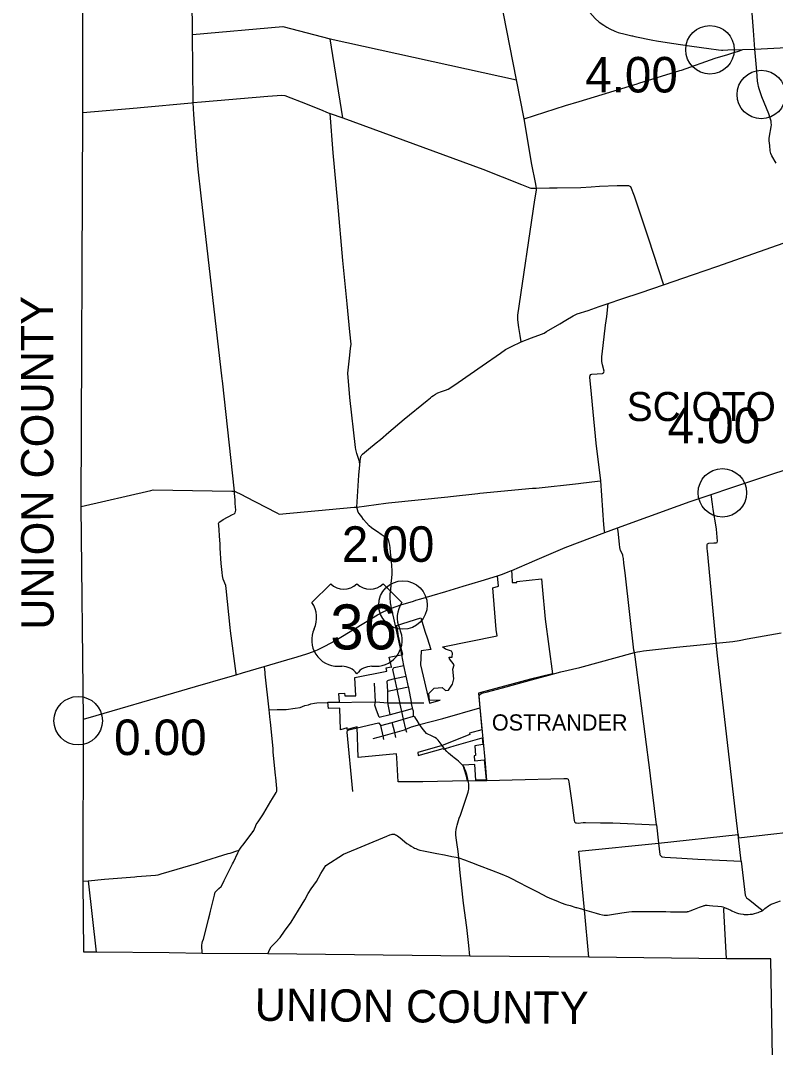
# Model space of a CAD drawing. Extents: x 1597222 to 1925846, y 496284 to 911751.
# Drawn here: x 1757537 to 1780898, y 815408 to 847184 of the extents above; entities that cross this region are included whole.
import ezdxf

# ---------------------------------------------------------------- set-up
doc = ezdxf.new("R2010")
doc.units = 0
for name, color, linetype in [('Default', 7, 'Continuous'), ('GM_X_Adjacent_County_Text', 7, 'Continuous'), ('GM_X_City_Street', 7, 'Continuous'), ('GM_X_Corporation', 7, 'Continuous'), ('GM_X_Corporation_Text', 7, 'Continuous'), ('GM_X_County', 7, 'Continuous'), ('GM_X_County_Road', 7, 'Continuous'), ('GM_X_State_Route', 7, 'Continuous'), ('GM_X_Township', 7, 'Continuous'), ('GM_X_Township_Road', 7, 'Continuous'), ('GM_X_Township_Text', 7, 'Continuous'), ('GM_X_US_Route', 7, 'Continuous'), ('GM_X_US_Shield', 7, 'Continuous')]:
    doc.layers.add(name, color=color, linetype=linetype)

msp = doc.modelspace()

# ---------------------------------------------------------------- linework, layer by layer
at = {"layer": 'Default'}
for centre in [(1778870, 846280), (1780458, 844894), (1779255, 832572), (1769371, 829097), (1759320, 825519), (1759320, 825519)]:
    msp.add_circle(centre, 750, dxfattribs=at)
at = {"layer": 'GM_X_City_Street'}
for points in [[(1769548, 826540), (1769543, 826564), (1769471, 826898), (1769401, 827230), (1769337, 827561)], [(1769063, 827130), (1769074, 827149), (1769096, 827162), (1769401, 827230)], [(1768886, 826738), (1768901, 826766), (1768919, 826777), (1769120, 826820), (1769471, 826898)], [(1769271, 826089), (1769192, 826491), (1769120, 826820), (1769061, 827104), (1769063, 827130)], [(1768521, 826098), (1768485, 826682)], [(1768917, 826017), (1768915, 826027), (1768908, 826068), (1768906, 826074), (1768900, 826435), (1768886, 826738)], [(1768900, 826435), (1769192, 826491), (1769543, 826564)], [(1769638, 826055), (1769635, 826070), (1769630, 826095), (1769548, 826540)], [(1767048, 826083), (1768521, 826098), (1768908, 826068), (1769243, 826069)], [(1768631, 825627), (1768553, 825848), (1768504, 826001), (1768521, 826098)], [(1768976, 825712), (1768917, 826017)], [(1769243, 826069), (1769276, 826069), (1769384, 826070), (1769635, 826070), (1769648, 826070), (1769695, 826071)], [(1769389, 825571), (1769333, 825805), (1769332, 825808), (1769276, 826069), (1769273, 826081), (1769271, 826089)], [(1769324, 825803), (1769328, 825804), (1769333, 825805), (1769670, 825894)], [(1769695, 825787), (1769694, 825812), (1769670, 825894), (1769663, 825920), (1769638, 826055)], [(1769695, 826071), (1769754, 826072), (1770018, 826076)], [(1769819, 825385), (1769885, 825404), (1770603, 825592), (1771745, 825922), (1771760, 825927)], [(1768631, 825627), (1768976, 825712), (1768986, 825715), (1769323, 825803), (1769324, 825803)], [(1768683, 825374), (1769033, 825464), (1769389, 825568), (1769411, 825574), (1769415, 825576)], [(1769487, 825158), (1769463, 825258), (1769389, 825568), (1769389, 825571)], [(1769415, 825576), (1769701, 825659)], [(1769913, 825363), (1769885, 825404), (1769808, 825525), (1769748, 825613), (1769701, 825659), (1769695, 825787)], [(1767958, 825301), (1768618, 825455), (1768683, 825374)], [(1768454, 824965), (1768755, 825050), (1769115, 825152), (1769130, 825156), (1769417, 825238), (1769421, 825240)], [(1768778, 824942), (1768755, 825050), (1768683, 825374)], [(1769155, 825004), (1769115, 825152), (1769033, 825464)], [(1769421, 825240), (1769463, 825258), (1769634, 825332), (1769819, 825385)], [(1770586, 824748), (1770461, 824918), (1770410, 824968), (1770357, 825002), (1770276, 825042), (1770100, 825127), (1770006, 825232), (1769933, 825332), (1769913, 825363)], [(1771274, 824046), (1771261, 824081), (1771231, 824125), (1771187, 824176), (1771155, 824206), (1771104, 824253), (1771086, 824267), (1771038, 824305), (1770959, 824368), (1770906, 824410), (1770837, 824466), (1770781, 824514), (1770756, 824540), (1770731, 824566), (1770669, 824641)]]:
    msp.add_lwpolyline(points, dxfattribs=at)
at = {"layer": 'GM_X_Corporation'}
msp.add_lwpolyline([(1769366, 827566), (1769320, 827752), (1769283, 827899), (1769224, 828187), (1769220, 828231), (1769215, 828272), (1769205, 828338), (1769201, 828357), (1769176, 828462), (1769925, 828702), (1770060, 828263), (1770118, 828088), (1770236, 827725), (1769933, 827679), (1769911, 827243), (1770190, 826064), (1770525, 826154), (1770191, 826146), (1770169, 826359), (1770338, 826528), (1770586, 826544), (1770683, 826450), (1770782, 826469), (1770909, 826645), (1770950, 826818), (1770913, 827112), (1770957, 827249), (1770807, 827429), (1770799, 827480), (1770890, 827488), (1770907, 827609), (1770873, 827670), (1770687, 827736), (1770603, 827796), (1770603, 827800), (1772285, 828146), (1772260, 828341), (1772149, 829635), (1772325, 829685), (1772294, 830004), (1772455, 830058), (1772624, 830124), (1772727, 830167), (1772729, 830156), (1772738, 830043), (1772747, 829793), (1772897, 829798), (1772896, 829824), (1773654, 829910), (1773676, 829675), (1773771, 828660), (1773998, 826974), (1773320, 826803), (1771708, 826372), (1771745, 825922), (1771812, 825233), (1771431, 825135), (1771445, 825087), (1770586, 824748), (1769828, 824539), (1769843, 824442), (1770610, 824664), (1770630, 824638), (1770690, 824658), (1770959, 824737), (1771826, 824988), (1771844, 824782), (1771593, 824744), (1771620, 824440), (1771572, 824436), (1771585, 824276), (1771886, 824304), (1771943, 823690), (1771631, 823682), (1771596, 824161), (1771226, 824142), (1771315, 823845), (1771362, 823658), (1769988, 823626), (1769225, 823627), (1769186, 824365), (1769168, 824490), (1767986, 824383), (1767957, 825326), (1767646, 825244), (1767644, 825296), (1767437, 825241), (1767416, 825906), (1767065, 825899), (1767047, 826093), (1767411, 826103), (1767388, 826357), (1767562, 826373), (1767569, 826290), (1767911, 826292), (1767884, 826859), (1768872, 827047), (1768849, 827157), (1769003, 827186), (1769016, 827165), (1769013, 827188), (1768949, 827484)], close=True, dxfattribs=at)
at = {"layer": 'GM_X_County'}
msp.add_lwpolyline([(1780889, 810163), (1780755, 818148), (1779378, 818146), (1775121, 818204), (1771439, 818234), (1765188, 818306), (1763158, 818312), (1762137, 818333), (1759879, 818354), (1759498, 818358), (1759475, 820549), (1759482, 825563), (1759416, 832152), (1759463, 844341), (1759463, 847793), (1759489, 848768), (1759505, 848913), (1759514, 851039), (1759526, 852942), (1759514, 856565), (1759518, 857896), (1759604, 861482), (1759615, 862978), (1759631, 865937)], dxfattribs=at)
at = {"layer": 'GM_X_County_Road'}
for points in [[(1764156, 832620), (1763784, 836032), (1763776, 836097), (1763123, 841759), (1763037, 842583), (1762977, 843169), (1762897, 844278), (1762874, 844646), (1762856, 846750), (1762837, 849052), (1762835, 849154), (1762790, 850103), (1762786, 850187), (1762639, 852096), (1762618, 852326)], [(1773032, 837243), (1772998, 837442), (1772959, 837683), (1772924, 837925), (1772923, 837966), (1772930, 838064), (1773454, 841640), (1773504, 841940), (1773503, 842000), (1773497, 842064), (1773475, 842168), (1773363, 842728), (1773117, 844144), (1772881, 845349), (1772483, 847403), (1771993, 849965), (1771991, 849978), (1771991, 849991), (1771992, 850005), (1771995, 850019), (1771999, 850032)], [(1779079, 839573), (1781342, 840372), (1781765, 840527), (1782111, 840650)], [(1769009, 829733), (1769011, 829773), (1769024, 829932), (1769032, 830068), (1769032, 830169), (1769018, 830454), (1769007, 830555), (1768988, 830729), (1768979, 830866), (1768964, 830950), (1768943, 831036), (1768919, 831121), (1768820, 831201), (1768698, 831276), (1768581, 831360), (1768496, 831418), (1768402, 831483), (1768321, 831552), (1768247, 831643), (1768152, 831741), (1768101, 831824), (1768020, 831931), (1767988, 831971), (1767948, 832130), (1768010, 833120), (1768038, 833441), (1768057, 833643), (1768064, 833677), (1768070, 833694), (1768077, 833710), (1768086, 833725), (1768100, 833745), (1768107, 833753), (1768123, 833768), (1768309, 833922), (1768539, 834113), (1768672, 834224), (1768934, 834445), (1769409, 834846), (1770122, 835431), (1770218, 835513), (1770267, 835551), (1770312, 835585), (1770373, 835622), (1770453, 835660), (1770565, 835703), (1770683, 835743), (1770769, 835781), (1770817, 835809), (1771078, 835986), (1771817, 836499), (1772388, 836896), (1772546, 837001), (1772648, 837060), (1772726, 837100), (1773032, 837243), (1773347, 837362), (1773655, 837477), (1773736, 837515), (1773814, 837558), (1774225, 837802), (1774410, 837914), (1774639, 838049), (1774684, 838071), (1774763, 838104), (1775098, 838217), (1775438, 838333), (1775724, 838433), (1776147, 838574), (1776742, 838771), (1777434, 839004), (1778366, 839322), (1779079, 839573)], [(1759416, 832152), (1761564, 832643), (1761642, 832660), (1764071, 832622), (1764156, 832620)], [(1764156, 832620), (1764156, 832620), (1764393, 832505), (1764487, 832460), (1765471, 831949), (1765545, 831910), (1767859, 832122), (1767948, 832130)], [(1769021, 829003), (1769009, 829062), (1768987, 829164), (1768982, 829206), (1768975, 829289), (1768974, 829357), (1768978, 829433), (1768992, 829582), (1769007, 829710), (1769009, 829733)], [(1769190, 828230), (1769089, 828689), (1769062, 828821), (1769021, 829003)], [(1769303, 827715), (1769190, 828230)], [(1771760, 825927), (1771734, 826287), (1771746, 826319), (1771765, 826340), (1771813, 826366), (1771982, 826412), (1772451, 826538), (1773457, 826810), (1773880, 826927), (1774255, 827029), (1774842, 827167), (1776532, 827627), (1776633, 827652), (1776699, 827665), (1776814, 827681), (1777839, 827790), (1778565, 827868), (1779067, 827919), (1779474, 827960), (1779576, 827973), (1779773, 828005), (1780019, 828053), (1781072, 828241)], [(1769337, 827561), (1769303, 827715)], [(1765229, 825854), (1765111, 826962), (1765108, 827005), (1765094, 827110), (1765085, 827163), (1765076, 827196)], [(1765229, 825854), (1765477, 825865), (1765758, 825867), (1766035, 825905), (1766185, 825924), (1766330, 825985), (1766443, 826010), (1766524, 826038), (1766632, 826066), (1766709, 826074), (1767048, 826083)], [(1770669, 824641), (1770659, 824653), (1770636, 824683), (1770586, 824748)], [(1771097, 821279), (1771078, 821468), (1771041, 821753), (1771020, 821899), (1771011, 821984), (1771010, 822008), (1771010, 822073), (1771017, 822155), (1771034, 822246), (1771045, 822291), (1771066, 822361), (1771115, 822505), (1771147, 822600), (1771220, 822813), (1771272, 822970), (1771324, 823125), (1771345, 823187), (1771366, 823243), (1771386, 823312), (1771399, 823362), (1771405, 823404), (1771407, 823437), (1771406, 823562), (1771401, 823608), (1771392, 823659), (1771369, 823757), (1771343, 823853), (1771319, 823947), (1771303, 823982), (1771290, 824012), (1771275, 824042), (1771274, 824046)], [(1765188, 818306), (1765250, 818449), (1765292, 818518), (1765426, 818658), (1765567, 818807), (1765702, 819011), (1765908, 819283), (1766140, 819652), (1766332, 819971), (1766436, 820175), (1766534, 820321), (1766692, 820540), (1766826, 820796), (1766981, 821041), (1767531, 821388), (1768875, 821950), (1768969, 821988), (1769001, 821998), (1769037, 822006), (1769074, 822008), (1769110, 822003), (1769145, 821992), (1769168, 821981), (1769205, 821957), (1769287, 821892), (1769495, 821721), (1769580, 821663), (1769625, 821635), (1769698, 821594), (1769732, 821576), (1769768, 821560), (1769829, 821535), (1769893, 821517), (1770004, 821493), (1770424, 821410), (1770661, 821366), (1770886, 821321), (1771018, 821298), (1771097, 821279)], [(1771097, 821279), (1771097, 821279), (1771275, 821212), (1771494, 821130), (1771728, 821038), (1772114, 820892), (1772428, 820769), (1772627, 820685), (1772790, 820604), (1772889, 820552), (1773284, 820349), (1773532, 820220), (1773827, 820073), (1773966, 820009), (1774045, 819974), (1774178, 819920), (1774267, 819886), (1774415, 819835), (1774547, 819798), (1774723, 819744)], [(1771439, 818234), (1771411, 818565), (1771345, 819118), (1771247, 819868), (1771185, 820443), (1771145, 820816), (1771097, 821279)], [(1780612, 819735), (1780645, 819759), (1780686, 819790), (1780715, 819811), (1780738, 819826), (1780769, 819841), (1780828, 819865), (1781050, 819944)], [(1774723, 819744), (1774744, 819738), (1774892, 819695), (1774985, 819668), (1775128, 819627), (1775350, 819562), (1775457, 819533), (1775550, 819514), (1775598, 819506), (1775656, 819502), (1775681, 819502), (1775705, 819505), (1775822, 819523), (1776147, 819573), (1776357, 819604), (1776450, 819612), (1777089, 819612), (1777505, 819610), (1777646, 819609), (1777873, 819605), (1778013, 819603), (1778079, 819603), (1778121, 819605), (1778161, 819608), (1778180, 819612), (1778205, 819618), (1778254, 819633), (1778388, 819686), (1778546, 819745), (1778668, 819790), (1778690, 819797), (1778713, 819802), (1778736, 819806), (1778759, 819808), (1778782, 819808), (1778853, 819805), (1778958, 819793), (1779119, 819779), (1779223, 819769), (1779266, 819761), (1779322, 819743), (1779440, 819691), (1779516, 819654)], [(1779516, 819654), (1779548, 819638), (1779641, 819594), (1779696, 819573), (1779754, 819555), (1779819, 819540), (1779897, 819529), (1779930, 819524), (1779991, 819521), (1780049, 819522), (1780114, 819528), (1780141, 819532), (1780183, 819537), (1780250, 819552), (1780319, 819573), (1780359, 819588), (1780402, 819606), (1780462, 819630), (1780509, 819649), (1780536, 819678), (1780571, 819703), (1780612, 819735)]]:
    msp.add_lwpolyline(points, dxfattribs=at)
at = {"layer": 'GM_X_State_Route'}
for points in [[(1774968, 847684), (1775017, 847613), (1775152, 847432), (1775319, 847250), (1775446, 847139), (1775582, 847039), (1775677, 846979), (1775773, 846927), (1775925, 846858), (1776029, 846819), (1776243, 846761), (1776454, 846715), (1776476, 846710)], [(1780260, 846299), (1780214, 846871), (1780156, 847683)], [(1776476, 846710), (1776545, 846695), (1777099, 846577), (1777213, 846553), (1777679, 846483), (1778305, 846395), (1778834, 846323), (1779138, 846279), (1779232, 846271), (1779274, 846270), (1779424, 846274), (1779888, 846291), (1780260, 846299)], [(1780260, 846299), (1780260, 846299), (1781047, 846338), (1781176, 846347), (1781331, 846363), (1781806, 846413), (1782009, 846435), (1782350, 846472), (1782467, 846475), (1782747, 846479)], [(1780919, 842766), (1780783, 843002), (1780756, 843068), (1780736, 843152), (1780719, 843314), (1780704, 843467), (1780704, 843535), (1780710, 843602), (1780766, 843894), (1780771, 843954), (1780769, 844015), (1780761, 844075), (1780737, 844162), (1780688, 844296), (1780481, 844827), (1780394, 845075), (1780375, 845141), (1780363, 845204), (1780347, 845305), (1780320, 845620), (1780260, 846299)]]:
    msp.add_lwpolyline(points, dxfattribs=at)
at = {"layer": 'GM_X_Township'}
msp.add_lwpolyline([(1775121, 818204), (1774985, 819668), (1774815, 821485), (1777282, 821728), (1779745, 821996), (1779756, 821898), (1782305, 822188)], dxfattribs=at)
at = {"layer": 'GM_X_Township_Road'}
for points in [[(1762856, 846750), (1765656, 846999), (1767114, 846620), (1772881, 845349)], [(1767508, 844174), (1767114, 846620)], [(1773117, 844144), (1774403, 844551), (1774819, 844683), (1776619, 845225), (1776675, 845242), (1777936, 845634), (1777990, 845650), (1779036, 846015), (1779423, 846131), (1779582, 846185), (1779752, 846241), (1779888, 846291)], [(1759463, 844341), (1761147, 844487), (1761246, 844496), (1762824, 844641), (1762874, 844646)], [(1762874, 844646), (1763140, 844664), (1765191, 844845), (1765624, 844879), (1765716, 844865), (1766402, 844601), (1766735, 844466), (1766824, 844428)], [(1766824, 844428), (1767061, 844328), (1767115, 844306), (1767508, 844174), (1771842, 842582), (1773043, 842113), (1773241, 842025), (1773292, 842008), (1773324, 842000), (1773359, 841996), (1773503, 842000), (1773908, 842003), (1774142, 842004), (1774870, 842013), (1775194, 842043), (1775452, 842064), (1776003, 842077), (1776186, 842079), (1776350, 842079), (1776414, 842051), (1776523, 841761), (1776957, 840456), (1777434, 839004)], [(1768038, 833441), (1768025, 833543), (1768017, 833568), (1767945, 833784), (1767930, 833832), (1767921, 833869), (1767913, 833906), (1767904, 833971), (1767729, 835522), (1767660, 836277), (1767716, 836738), (1767746, 837037), (1767769, 837171), (1767731, 837552), (1767649, 838423), (1767510, 839758), (1767352, 841532), (1767215, 843091), (1767115, 844306)], [(1775155, 836142), (1775154, 836154), (1775159, 836199), (1775188, 836235), (1775212, 836246), (1775541, 836263), (1775559, 836268), (1775582, 836287), (1775591, 836304), (1775593, 836332), (1775550, 836528), (1775530, 836630), (1775524, 836734), (1775526, 836776), (1775568, 837131), (1775643, 837758), (1775677, 838029), (1775724, 838433)], [(1775615, 831340), (1775603, 831383), (1775586, 831575), (1775490, 832941), (1775353, 834104), (1775241, 835291), (1775198, 835734), (1775155, 836142)], [(1767948, 832130), (1768838, 832248), (1768926, 832260), (1770764, 832451), (1770846, 832459), (1771686, 832553), (1771754, 832560), (1773384, 832710), (1773488, 832719), (1774800, 832859), (1774870, 832867), (1775395, 832930), (1775490, 832941)], [(1764213, 826942), (1764207, 826976), (1764037, 828304), (1764025, 828401), (1763904, 829610), (1763894, 829705), (1763803, 829899), (1763787, 829999), (1763773, 830109), (1763746, 830381), (1763711, 830858), (1763715, 831003), (1763707, 831098), (1763670, 831571), (1763665, 831625), (1763687, 831661), (1763731, 831691), (1763811, 831746), (1764091, 831895), (1764144, 831924), (1764176, 831950), (1764194, 832033), (1764182, 832243), (1764176, 832345), (1764161, 832556), (1764156, 832620)], [(1779744, 821999), (1779714, 822265), (1779706, 822335), (1779104, 827522), (1779067, 827919), (1778790, 830773), (1778783, 830840), (1778783, 830969), (1778793, 830993), (1778833, 831011), (1778991, 831022), (1779061, 831027), (1779089, 831037), (1779109, 831077), (1779069, 831445), (1779061, 831516), (1778972, 832053), (1778950, 832222), (1778909, 832522)], [(1777221, 822293), (1777028, 823812), (1777016, 823904), (1776553, 827493), (1776532, 827627), (1776520, 827705), (1776256, 829999), (1776244, 830093), (1776203, 830392), (1776191, 830540), (1776185, 830582), (1776180, 830618), (1776172, 830646), (1776152, 830691), (1776100, 830790), (1776083, 830874), (1776071, 830977), (1776026, 831382), (1776007, 831488)], [(1771967, 823673), (1771911, 824322), (1771760, 825927)], [(1765464, 823415), (1765464, 823416), (1765435, 823761), (1765430, 823819), (1765359, 824555), (1765350, 824644), (1765268, 825485), (1765262, 825547), (1765239, 825757), (1765229, 825854)], [(1767821, 823327), (1767644, 825166), (1767655, 825211), (1767700, 825236), (1767958, 825301)], [(1771392, 823659), (1771967, 823673), (1772750, 823692), (1774351, 823727), (1774447, 823728), (1774465, 823723), (1774487, 823706), (1774504, 823624), (1774603, 822910), (1774666, 822431), (1774684, 822387), (1774711, 822363), (1774741, 822354), (1774791, 822352), (1774948, 822364), (1775016, 822367), (1775479, 822358), (1775865, 822355), (1777221, 822293), (1777282, 821728), (1777323, 821374), (1777332, 821354), (1777347, 821333), (1777357, 821325), (1777369, 821317)], [(1764300, 821518), (1764365, 821601), (1764418, 821669), (1764702, 822050), (1764739, 822100), (1764741, 822102), (1764806, 822246), (1764833, 822307), (1764889, 822387), (1765035, 822607), (1765070, 822660), (1765282, 823025), (1765334, 823113), (1765443, 823294), (1765470, 823340), (1765464, 823415)], [(1779839, 821168), (1779756, 821898), (1779745, 821996), (1779744, 821999)], [(1759475, 820549), (1759627, 820564), (1760130, 820613), (1761077, 820691), (1761137, 820697), (1761717, 820740), (1761791, 820745), (1761891, 820777), (1763055, 821123), (1763108, 821139), (1763965, 821405), (1764026, 821424), (1764225, 821492), (1764300, 821518)], [(1763158, 818312), (1763147, 818574), (1763154, 818635), (1763171, 818685), (1763196, 818763), (1763338, 819326), (1763352, 819382), (1763392, 819536), (1763415, 819623), (1763466, 819828), (1763489, 819918), (1763536, 820124), (1763557, 820217), (1763674, 820324), (1763743, 820387), (1763794, 820479), (1763843, 820571), (1764098, 821093), (1764122, 821141), (1764257, 821427), (1764300, 821518)], [(1777369, 821317), (1777379, 821311), (1777403, 821302), (1777475, 821295), (1777649, 821286), (1777837, 821276), (1778492, 821239), (1779839, 821168), (1779960, 820119), (1779977, 820076), (1780006, 820041), (1780064, 819993), (1780157, 819926), (1780385, 819739), (1780466, 819673), (1780509, 819649)], [(1759627, 820564), (1759879, 818354)], [(1779378, 818146), (1779297, 819671), (1779298, 819684), (1779301, 819697), (1779305, 819710), (1779309, 819719), (1779322, 819743)]]:
    msp.add_lwpolyline(points, dxfattribs=at)
at = {"layer": 'GM_X_US_Route'}
for points in [[(1773271, 830397), (1773379, 830444), (1774387, 830877), (1775615, 831340), (1776007, 831488), (1777883, 832171), (1778258, 832305), (1778909, 832522), (1779520, 832725), (1780843, 833166), (1781136, 833265), (1781140, 833266)], [(1772737, 830171), (1773219, 830375), (1773271, 830397)], [(1771235, 829684), (1771786, 829850), (1772294, 830004)], [(1772294, 830004), (1772294, 830004), (1772449, 830056), (1772624, 830124), (1772727, 830167), (1772737, 830171)], [(1769924, 829291), (1770273, 829395), (1770694, 829522), (1771235, 829684)], [(1765996, 827463), (1766362, 827573), (1766631, 827672), (1766764, 827729), (1766851, 827770), (1766978, 827835), (1767259, 827995), (1768587, 828797), (1768776, 828894), (1769021, 829003), (1769302, 829103), (1769694, 829222), (1769773, 829246)], [(1769773, 829246), (1769924, 829291)], [(1759482, 825563), (1759881, 825677), (1762279, 826378), (1762950, 826573), (1763952, 826869), (1764213, 826942), (1764404, 826999), (1765076, 827196), (1765952, 827450), (1765996, 827463)]]:
    msp.add_lwpolyline(points, dxfattribs=at)
at = {"layer": 'GM_X_US_Shield'}
for p, q in [((1767134, 829755), (1766554, 829175)), ((1767134, 829755), (1766554, 829175)), ((1769338, 829175), (1768758, 829755)), ((1769338, 829175), (1768758, 829755)), ((1767366, 827203), (1767482, 827203)), ((1767366, 827203), (1767482, 827203)), ((1768410, 827203), (1768526, 827203)), ((1768410, 827203), (1768526, 827203))]:
    msp.add_line(p, q, dxfattribs=at)
for centre, radius, start, end in [((1767540, 830170), 580, 225.573, 314.427), ((1767540, 830170), 580, 225.573, 314.427), ((1768352, 830170), 580, 225.573, 314.427), ((1768352, 830170), 580, 225.573, 314.427), ((1765889, 828709), 812, 334.5471, 35.0009), ((1765889, 828709), 812, 334.5471, 35.0009), ((1770003, 828709), 812, 144.9991, 205.4529), ((1770003, 828709), 812, 144.9991, 205.4529), ((1767357, 828015), 812, 154.8319, 270.6383), ((1767357, 828015), 812, 154.8319, 270.6383), ((1768535, 828015), 812, 269.3617, 25.1681), ((1768535, 828015), 812, 269.3617, 25.1681), ((1767482, 826623), 580, 36.8699, 90), ((1767482, 826623), 580, 36.8699, 90), ((1768410, 826623), 580, 90, 143.1301), ((1768410, 826623), 580, 90, 143.1301)]:
    msp.add_arc(centre, radius, start, end, dxfattribs=at)

# ---------------------------------------------------------------- texts
at = {"layer": 'Default'}
for s, p in [('4.00', (1775012, 844958)), ('4.00', (1777559, 834105)), ('2.00', (1767480, 830434)), ('0.00', (1760432, 824456))]:
    msp.add_text(s, height=1100, dxfattribs=at).set_placement(p)
at = {"layer": 'GM_X_Adjacent_County_Text'}
for rotation, p in [(90.0931, (1758562, 828334)), (359.4149, (1764781, 816235))]:
    msp.add_text('UNION COUNTY', height=1000, rotation=rotation, dxfattribs=at).set_placement(p)
at = {"layer": 'GM_X_Corporation_Text'}
msp.add_text('OSTRANDER', height=500, rotation=0, dxfattribs=at).set_placement((1772122, 825215))
at = {"layer": 'GM_X_Township_Text'}
msp.add_text('SCIOTO', height=900, rotation=0, dxfattribs=at).set_placement((1776295, 834791))
at = {"layer": 'GM_X_US_Shield'}
msp.add_text('36', height=1392.2, dxfattribs=at).set_placement((1767119, 827725))
msp.add_text('36', height=1392.2, dxfattribs=at).set_placement((1767119, 827725))

doc.saveas('drawing.dxf')
